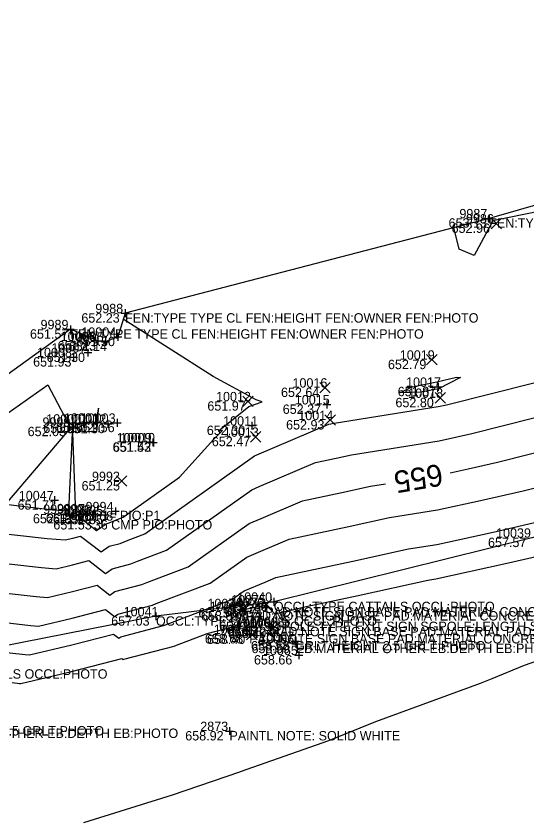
# Model space of a CAD drawing. Extents: x 2129350 to 2137777, y 657588 to 659885.
# Drawn here: x 2133267.9 to 2133333.3, y 658843.4 to 658946.5 of the extents above; entities that cross this region are included whole.
import ezdxf

# ---------------------------------------------------------------- set-up
doc = ezdxf.new("R2010")
doc.units = 0
for name, color, linetype in [('DT_X_Contour_Major', 7, 'Continuous'), ('DT_X_Contour_Minor', 7, 'Continuous'), ('DT_X_TIN_Hull', 7, 'Continuous'), ('SV_X_Occupation_Line', 7, 'Continuous'), ('SV_X_Random_Point', 7, 'Continuous'), ('SV_X_Shot_Marker', 7, 'Continuous'), ('SV_X_Text_Comment', 7, 'Continuous'), ('SV_X_Text_Description', 7, 'Continuous'), ('SV_X_Text_Elevation', 7, 'Continuous'), ('SV_X_Text_Name', 7, 'Continuous')]:
    doc.layers.add(name, color=color, linetype=linetype)

msp = doc.modelspace()

# ---------------------------------------------------------------- linework, layer by layer
at = {"layer": 'DT_X_Contour_Major'}
for points in [[(2133323.45, 658888.07), (2133325.75, 658888.58), (2133329.51, 658889.44), (2133341.82, 658892.54), (2133345.26, 658893.4), (2133356.19, 658894.75), (2133359.43, 658895.65), (2133362.61, 658896.6), (2133366.2, 658901.23), (2133368.6, 658901.98), (2133374.28, 658904.71), (2133380.45, 658906.22), (2133382.98, 658906.99), (2133385.48, 658907.7), (2133393.36, 658913.69), (2133396.54, 658914.52), (2133413.51, 658918.01), (2133416.17, 658918.65), (2133416.5, 658918.73)], [(2133220.18, 658864.34), (2133233.62, 658866.56), (2133246.33, 658868.66), (2133255.47, 658872), (2133255.75, 658872.05), (2133258.74, 658872.61), (2133261.68, 658873.25), (2133270.49, 658872.24), (2133271.93, 658872.14), (2133275.12, 658872.9), (2133278.29, 658873.71), (2133279.93, 658872.44), (2133280.57, 658872.89), (2133283.99, 658873.78), (2133284.64, 658874.05), (2133289.95, 658876.06), (2133297.75, 658881.6), (2133299.26, 658882.23), (2133304.54, 658884.48), (2133309.58, 658885.54), (2133313.25, 658886.35), (2133315.17, 658886.66)]]:
    msp.add_lwpolyline(points, dxfattribs=at)
at = {"layer": 'DT_X_Contour_Minor'}
for points in [[(2133334.98, 658921.52), (2133328.91, 658920.26), (2133326.52, 658915.87), (2133324.62, 658916.67), (2133323.9, 658919.42)], [(2133266.18, 658895.22), (2133271.97, 658899.32), (2133274.89, 658893.81), (2133266.57, 658884.04), (2133272.61, 658883.35), (2133274.69, 658883.2), (2133275.14, 658893.19), (2133275.52, 658882.82), (2133275.52, 658882.8), (2133278.23, 658880.7), (2133279.45, 658881.55), (2133279.84, 658881.66), (2133281.05, 658882.17), (2133281.63, 658882.38), (2133288.82, 658887.5), (2133293.21, 658892.37), (2133294.32, 658893.46), (2133293.78, 658893.37), (2133297.68, 658896.53), (2133299.4, 658897.13), (2133298.64, 658897.4), (2133293.15, 658900.38), (2133281.63, 658907.71)], [(2133257.84, 658881.25), (2133271.9, 658879.65), (2133274.2, 658879.48), (2133275.2, 658879.72), (2133276.18, 658879.97), (2133278.8, 658877.95), (2133279.82, 658878.67), (2133281.22, 658879.03), (2133282.25, 658879.46), (2133284.4, 658880.28), (2133298.4, 658890.22), (2133298.73, 658890.36), (2133307.91, 658894.27), (2133308.17, 658894.32), (2133308.36, 658894.37), (2133322.15, 658896.57), (2133322.56, 658896.66), (2133322.97, 658896.76), (2133339.72, 658900.98)], [(2133316.98, 658898.28), (2133318.65, 658899.04), (2133321.75, 658899.71), (2133324.26, 658900.29), (2133324.78, 658900.26), (2133321.95, 658898.79), (2133319.64, 658898.36), (2133316.98, 658898.28)], [(2133259.76, 658877.25), (2133271.19, 658875.95), (2133273.07, 658875.81), (2133275.16, 658876.31), (2133277.23, 658876.84), (2133279.37, 658875.19), (2133280.2, 658875.78), (2133282.61, 658876.41), (2133283.44, 658876.76), (2133287.18, 658878.17), (2133298.08, 658885.91), (2133299, 658886.3), (2133306.23, 658889.37), (2133308.88, 658889.93), (2133310.81, 658890.36), (2133322.05, 658892.16), (2133324.15, 658892.62), (2133326.24, 658893.1), (2133342.1, 658897.09)], [(2133278.48, 658896.34), (2133278.3, 658895.57), (2133278.2, 658895.19), (2133278.15, 658894.47), (2133278.24, 658894.02), (2133278.25, 658893.52), (2133278.4, 658894.47), (2133278.48, 658896.34)], [(2133263.6, 658869.25), (2133269.78, 658868.54), (2133270.8, 658868.47), (2133275.08, 658869.49), (2133279.34, 658870.58), (2133280.5, 658869.68), (2133280.95, 658870), (2133285.38, 658871.16), (2133285.83, 658871.35), (2133292.73, 658873.95), (2133297.43, 658877.29), (2133299.52, 658878.17), (2133302.85, 658879.58), (2133310.28, 658881.15), (2133315.69, 658882.35), (2133321.84, 658883.33), (2133327.34, 658884.53), (2133332.78, 658885.78), (2133341.53, 658887.98)], [(2133276.59, 658843.36), (2133287.91, 658846.91), (2133296.54, 658849.83), (2133296.62, 658849.86), (2133307.94, 658853.83), (2133313.95, 658856.28), (2133327.34, 658861.18), (2133328.83, 658861.78), (2133332.96, 658863.47), (2133342.65, 658866.84), (2133345.42, 658867.91), (2133356.52, 658872.18), (2133364.41, 658875.09), (2133370.89, 658877.56), (2133382.59, 658881.43), (2133386.06, 658882.59), (2133399.66, 658886.46)], [(2133265.52, 658865.24), (2133269.08, 658864.84), (2133269.66, 658864.8), (2133275.05, 658866.08), (2133280.39, 658867.44), (2133281.06, 658866.92), (2133281.33, 658867.11), (2133286.76, 658868.53), (2133287.03, 658868.65), (2133295.51, 658871.85), (2133297.1, 658872.98), (2133299.79, 658874.1), (2133301.16, 658874.69), (2133310.98, 658876.76), (2133318.13, 658878.34), (2133321.73, 658878.91), (2133328.93, 658880.49), (2133336.05, 658882.12)], [(2133267.44, 658861.24), (2133268.37, 658861.14), (2133268.53, 658861.12), (2133275.01, 658862.67), (2133281.44, 658864.31), (2133281.63, 658864.17), (2133281.7, 658864.22), (2133288.15, 658865.91), (2133288.22, 658865.94), (2133292.37, 658867.51), (2133296.16, 658868.5), (2133297.06, 658870.6), (2133298.13, 658870.81), (2133299.92, 658871.13), (2133301, 658870.02), (2133305.03, 658870.96), (2133311.69, 658872.37), (2133320.58, 658874.33), (2133321.63, 658874.5), (2133330.52, 658876.45), (2133339.32, 658878.46)]]:
    msp.add_lwpolyline(points, dxfattribs=at)
at = {"layer": 'DT_X_TIN_Hull'}
msp.add_lwpolyline([(2133421.78, 658946.45), (2133378.88, 658935.07), (2133328.44, 658920.6), (2133281.87, 658908.47), (2133280.93, 658905.46), (2133279.34, 658904.82), (2133278.37, 658904.92), (2133274.87, 658906.42), (2133238.82, 658880.42), (2133204.08, 658850.45), (2133155, 658844.59)], dxfattribs=at)
at = {"layer": 'SV_X_Occupation_Line'}
msp.add_lwpolyline([(2133417.41, 658936.38), (2133386.5, 658908.61), (2133359.48, 658886.48), (2133333.91, 658879.77), (2133300.89, 658871.58), (2133285.82, 658869.72), (2133251.35, 658862.95), (2133235.4, 658875.77), (2133233.02, 658876.47)], dxfattribs=at)
at = {"layer": 'SV_X_Random_Point'}
for p, q in [((2133328.68, 658919.27), (2133330.01, 658920.61)), ((2133328.68, 658920.61), (2133330.01, 658919.27)), ((2133320.44, 658901.86), (2133321.77, 658903.19)), ((2133320.44, 658903.19), (2133321.77, 658901.86)), ((2133306.78, 658898.29), (2133308.11, 658899.63)), ((2133306.78, 658899.63), (2133308.11, 658898.29)), ((2133321.51, 658896.98), (2133322.84, 658898.32)), ((2133321.51, 658898.32), (2133322.84, 658896.98)), ((2133296.91, 658896.54), (2133298.25, 658897.88)), ((2133296.91, 658897.88), (2133298.25, 658896.54)), ((2133307.43, 658894.14), (2133308.77, 658895.47)), ((2133307.43, 658895.47), (2133308.77, 658894.14)), ((2133297.92, 658892), (2133299.25, 658893.34)), ((2133297.92, 658893.34), (2133299.25, 658892)), ((2133280.78, 658886.34), (2133282.11, 658887.68)), ((2133280.78, 658887.68), (2133282.11, 658886.34)), ((2133296.27, 658870.09), (2133297.6, 658871.43)), ((2133296.27, 658871.43), (2133297.6, 658870.09)), ((2133299.31, 658870.56), (2133300.64, 658871.9)), ((2133299.31, 658871.9), (2133300.64, 658870.56)), ((2133300.09, 658867.48), (2133301.43, 658868.82)), ((2133300.09, 658868.82), (2133301.43, 658867.48)), ((2133297.41, 658866.72), (2133298.75, 658868.05)), ((2133297.41, 658868.05), (2133298.75, 658866.72))]:
    msp.add_line(p, q, dxfattribs=at)
at = {"layer": 'SV_X_Shot_Marker'}
for p, q in [((2133328.44, 658921.1), (2133328.44, 658920.1)), ((2133327.94, 658920.6), (2133328.94, 658920.6)), ((2133328.44, 658920.6), (2133328.44, 658920.6)), ((2133281.37, 658908.47), (2133282.37, 658908.47)), ((2133281.87, 658908.97), (2133281.87, 658907.97)), ((2133281.87, 658908.47), (2133281.87, 658908.47)), ((2133274.37, 658906.42), (2133275.37, 658906.42)), ((2133274.87, 658906.92), (2133274.87, 658905.92)), ((2133274.87, 658906.42), (2133274.87, 658906.42)), ((2133278.38, 658905.42), (2133278.38, 658904.42)), ((2133280.44, 658905.46), (2133281.44, 658905.46)), ((2133280.94, 658905.96), (2133280.94, 658904.96)), ((2133280.94, 658905.46), (2133280.94, 658905.46)), ((2133277.88, 658904.92), (2133278.88, 658904.92)), ((2133278.38, 658904.92), (2133278.38, 658904.92)), ((2133278.84, 658904.82), (2133279.84, 658904.82)), ((2133279.34, 658905.32), (2133279.34, 658904.32)), ((2133279.34, 658904.82), (2133279.34, 658904.82)), ((2133275.28, 658903.35), (2133275.28, 658902.35)), ((2133276.62, 658903.43), (2133277.62, 658903.43)), ((2133277.12, 658903.93), (2133277.12, 658902.93)), ((2133277.12, 658903.43), (2133277.12, 658903.43)), ((2133274.78, 658902.85), (2133275.78, 658902.85)), ((2133275.28, 658902.85), (2133275.28, 658902.85)), ((2133321.9, 658899.56), (2133321.9, 658898.56)), ((2133321.4, 658899.06), (2133322.4, 658899.06)), ((2133321.9, 658899.06), (2133321.9, 658899.06)), ((2133307.67, 658897.3), (2133307.67, 658896.3)), ((2133307.17, 658896.8), (2133308.17, 658896.8)), ((2133307.67, 658896.8), (2133307.67, 658896.8)), ((2133275.14, 658894.45), (2133275.14, 658893.45)), ((2133276.06, 658894.36), (2133277.06, 658894.36)), ((2133276.56, 658894.86), (2133276.56, 658893.86)), ((2133276.56, 658894.36), (2133276.56, 658894.36)), ((2133277.79, 658894.48), (2133278.79, 658894.48)), ((2133278.29, 658894.98), (2133278.29, 658893.98)), ((2133278.29, 658894.48), (2133278.29, 658894.48)), ((2133279.17, 658894.33), (2133280.17, 658894.33)), ((2133279.67, 658894.83), (2133279.67, 658893.83)), ((2133279.67, 658894.33), (2133279.67, 658894.33)), ((2133280.37, 658894.46), (2133281.37, 658894.46)), ((2133280.87, 658894.96), (2133280.87, 658893.96)), ((2133280.87, 658894.46), (2133280.87, 658894.46)), ((2133297.57, 658894.1), (2133298.57, 658894.1)), ((2133298.07, 658894.6), (2133298.07, 658893.6)), ((2133298.07, 658894.1), (2133298.07, 658894.1)), ((2133274.64, 658893.95), (2133275.64, 658893.95)), ((2133275.14, 658893.95), (2133275.14, 658893.95)), ((2133284.93, 658891.96), (2133285.93, 658891.96)), ((2133285.43, 658892.46), (2133285.43, 658891.46)), ((2133285.43, 658891.96), (2133285.43, 658891.96)), ((2133285.48, 658892.45), (2133285.48, 658891.45)), ((2133284.98, 658891.95), (2133285.98, 658891.95)), ((2133285.48, 658891.95), (2133285.48, 658891.95)), ((2133272.84, 658885.06), (2133272.84, 658884.06)), ((2133272.34, 658884.56), (2133273.34, 658884.56)), ((2133272.84, 658884.56), (2133272.84, 658884.56)), ((2133274.73, 658882.81), (2133275.73, 658882.81)), ((2133275.23, 658883.31), (2133275.23, 658882.31)), ((2133275.23, 658882.81), (2133275.23, 658882.81)), ((2133276.48, 658882.89), (2133277.48, 658882.89)), ((2133276.98, 658883.39), (2133276.98, 658882.39)), ((2133276.98, 658882.89), (2133276.98, 658882.89)), ((2133277.31, 658882.78), (2133278.31, 658882.78)), ((2133277.81, 658883.28), (2133277.81, 658882.28)), ((2133277.81, 658882.78), (2133277.81, 658882.78)), ((2133278.8, 658882.68), (2133279.8, 658882.68)), ((2133279.3, 658883.18), (2133279.3, 658882.18)), ((2133279.3, 658882.68), (2133279.3, 658882.68)), ((2133280.12, 658883.15), (2133281.12, 658883.15)), ((2133280.62, 658883.65), (2133280.62, 658882.65)), ((2133280.62, 658883.15), (2133280.62, 658883.15)), ((2133299.8, 658871.39), (2133299.8, 658870.39)), ((2133300.39, 658871.58), (2133301.39, 658871.58)), ((2133300.89, 658872.08), (2133300.89, 658871.08)), ((2133300.89, 658871.58), (2133300.89, 658871.58)), ((2133296.73, 658870.38), (2133297.73, 658870.38)), ((2133297.23, 658870.88), (2133297.23, 658869.88)), ((2133297.23, 658870.38), (2133297.23, 658870.38)), ((2133299.3, 658870.89), (2133300.3, 658870.89)), ((2133299.8, 658870.89), (2133299.8, 658870.89)), ((2133285.32, 658869.72), (2133286.32, 658869.72)), ((2133285.82, 658870.22), (2133285.82, 658869.22)), ((2133285.82, 658869.72), (2133285.82, 658869.72)), ((2133300.11, 658868.37), (2133301.11, 658868.37)), ((2133300.61, 658868.87), (2133300.61, 658867.87)), ((2133300.61, 658868.37), (2133300.61, 658868.37)), ((2133301.88, 658868.39), (2133302.88, 658868.39)), ((2133302.38, 658868.89), (2133302.38, 658867.89)), ((2133302.38, 658868.39), (2133302.38, 658868.39)), ((2133297.24, 658867.45), (2133298.24, 658867.45)), ((2133297.74, 658867.95), (2133297.74, 658866.95)), ((2133297.74, 658867.45), (2133297.74, 658867.45)), ((2133303.12, 658866.56), (2133304.12, 658866.56)), ((2133303.19, 658866.21), (2133304.19, 658866.21)), ((2133303.62, 658867.06), (2133303.62, 658866.06)), ((2133303.62, 658866.56), (2133303.62, 658866.56)), ((2133303.69, 658866.71), (2133303.69, 658865.71)), ((2133303.69, 658866.21), (2133303.69, 658866.21)), ((2133304.09, 658865.26), (2133304.09, 658864.26)), ((2133303.59, 658864.76), (2133304.59, 658864.76)), ((2133304.09, 658864.76), (2133304.09, 658864.76)), ((2133294.71, 658855.05), (2133295.71, 658855.05)), ((2133295.21, 658855.55), (2133295.21, 658854.55)), ((2133295.21, 658855.05), (2133295.21, 658855.05))]:
    msp.add_line(p, q, dxfattribs=at)

# ---------------------------------------------------------------- texts
at = {"layer": 'DT_X_Contour_Major'}
msp.add_text('655', height=2.8, rotation=189.6911, dxfattribs=at).set_placement((2133322.24, 658889.24))
at = {"layer": 'SV_X_Text_Comment'}
for s, p in [('FEN:TYPE TYPE CL FEN:HEIGHT FEN:OWNER FEN:PHOTO', (2133328.44, 658919.41)), ('FEN:TYPE TYPE CL FEN:HEIGHT FEN:OWNER FEN:PHOTO', (2133281.87, 658907.27)), ('FEN:TYPE TYPE CL FEN:HEIGHT FEN:OWNER FEN:PHOTO', (2133274.87, 658905.22)), ('36 CMP PIO:PHOTO', (2133277.86, 658880.82)), ('OCCL:TYPE CATTAILS OCCL:PHOTO', (2133300.89, 658870.38)), ('PAD:NOTE SIGN BASE PAD:MATERIAL CONCRETE PAD:PHOTO', (2133297.23, 658869.18)), ('PAD:NOTE SIGN BASE PAD:MATERIAL CONCRETE PAD:PHOTO', (2133299.8, 658869.69)), ('OCCL:TYPE CATTAILS OCCL:PHOTO', (2133285.82, 658868.52)), ('SGPOLE:TYPE EXIT SIGN SGPOLE:LENGTH SGPOLE:PHOTO', (2133299.57, 658867.84)), ('PAD:NOTE SIGN BASE PAD:MATERIAL PAD:PHOTO', (2133300.61, 658867.17)), ('PAD:NOTE SIGN BASE PAD:MATERIAL CONCRETE PAD:PHOTO', (2133297.74, 658866.25)), ('GRLT:HEIGHT 2.5 GRLT:PHOTO', (2133303.62, 658865.36)), ('EB:MATERIAL OTHER EB:DEPTH EB:PHOTO', (2133303.69, 658865.01)), ('OCCL:TYPE CATTAILS OCCL:PHOTO', (2133251.35, 658861.75)), ('EB:MATERIAL OTHER EB:DEPTH EB:PHOTO', (2133254.78, 658854.17)), ('GRLT:HEIGHT 2.5 GRLT:PHOTO', (2133254.84, 658854.48)), ('PAINTL NOTE: SOLID WHITE', (2133295.21, 658853.85))]:
    msp.add_text(s, height=1.2, dxfattribs=at).set_placement(p)
at = {"layer": 'SV_X_Text_Description'}
msp.add_text('P1= PIO:P1', height=1.2, dxfattribs=at).set_placement((2133277.86, 658882.02))
at = {"layer": 'SV_X_Text_Elevation'}
for s, p in [('653.13', (2133323.25, 658919.41)), ('652.96', (2133323.63, 658918.74)), ('652.23', (2133276.27, 658907.27)), ('651.57', (2133269.7, 658905.22)), ('651.50', (2133275.66, 658904.26)), ('651.23', (2133273.23, 658903.72)), ('651.14', (2133274.65, 658903.62)), ('651.30', (2133271.83, 658902.23)), ('651.93', (2133270.1, 658901.65)), ('652.79', (2133315.49, 658901.32)), ('652.64', (2133301.81, 658897.76)), ('651.87', (2133316.74, 658897.86)), ('651.97', (2133292.39, 658896.01)), ('652.80', (2133316.45, 658896.45)), ('652.37', (2133302.03, 658895.6)), ('651.28', (2133271.4, 658893.16)), ('651.02', (2133273.02, 658893.28)), ('651.30', (2133274.38, 658893.13)), ('651.56', (2133275.62, 658893.26)), ('652.30', (2133292.32, 658892.9)), ('652.93', (2133302.46, 658893.6)), ('652.03', (2133269.4, 658892.75)), ('651.53', (2133280.26, 658890.76)), ('651.42', (2133280.31, 658890.75)), ('652.47', (2133292.96, 658891.47)), ('651.25', (2133276.3, 658885.81)), ('651.71', (2133268.12, 658883.36)), ('652.13', (2133270.08, 658881.61)), ('651.56', (2133271.74, 658881.69)), ('651.29', (2133272.65, 658881.58)), ('651.65', (2133274.11, 658881.49)), ('651.68', (2133275.43, 658881.95)), ('651.53', (2133272.69, 658880.82)), ('657.57', (2133328.29, 658878.57)), ('657.36', (2133295.17, 658870.38)), ('657.56', (2133291.24, 658869.56)), ('658.69', (2133291.57, 658869.18)), ('657.75', (2133294.37, 658870.03)), ('658.71', (2133294.61, 658869.69)), ('657.03', (2133280.09, 658868.52)), ('658.69', (2133293.9, 658867.84)), ('658.72', (2133295, 658867.17)), ('658.44', (2133296.74, 658867.19)), ('658.68', (2133292.07, 658866.25)), ('658.40', (2133292.33, 658866.18)), ('658.40', (2133295.01, 658866.95)), ('658.58', (2133297.97, 658865.36)), ('658.59', (2133298.04, 658865.01)), ('658.66', (2133298.35, 658863.56)), ('658.92', (2133289.56, 658853.85))]:
    msp.add_text(s, height=1.2, dxfattribs=at).set_placement(p)
at = {"layer": 'SV_X_Text_Name'}
for s, p in [('9987', (2133324.63, 658920.6)), ('9986', (2133325.46, 658919.94)), ('9988', (2133278.05, 658908.47)), ('9989', (2133271.05, 658906.42)), ('10004', (2133276.27, 658905.46)), ('10006', (2133273.62, 658904.92)), ('10005', (2133274.66, 658904.82)), ('10007', (2133272.44, 658903.43)), ('10008', (2133270.6, 658902.85)), ('10019', (2133317.01, 658902.53)), ('10017', (2133317.81, 658899.06)), ('10016', (2133303.28, 658898.96)), ('10012', (2133293.5, 658897.21)), ('10018', (2133318.08, 658897.65)), ('10015', (2133303.58, 658896.8)), ('9999', (2133271.3, 658893.95)), ('10000', (2133271.78, 658894.36)), ('10001', (2133274.05, 658894.48)), ('10002', (2133275, 658894.33)), ('10003', (2133276.19, 658894.46)), ('10011', (2133294.41, 658894.1)), ('10014', (2133304.02, 658894.8)), ('10009', (2133280.79, 658891.95)), ('10010', (2133281.23, 658891.96)), ('10013', (2133294.5, 658892.67)), ('9992', (2133277.63, 658887.01)), ('10047', (2133268.27, 658884.56)), ('9998', (2133271.39, 658882.81)), ('9997', (2133273.15, 658882.89)), ('9996', (2133273.91, 658882.78)), ('9995', (2133275.47, 658882.68)), ('9994', (2133276.81, 658883.15)), ('9993', (2133274.03, 658882.02)), ('10039', (2133329.32, 658879.77)), ('10075', (2133295.43, 658871.23)), ('10040', (2133296.21, 658871.58)), ('10074', (2133292.4, 658870.76)), ('10073', (2133292.69, 658870.38)), ('10076', (2133295.18, 658870.89)), ('10041', (2133281.68, 658869.72)), ('10077', (2133295.02, 658869.04)), ('10069', (2133296.02, 658868.37)), ('10070', (2133296.11, 658868.15)), ('10068', (2133297.79, 658868.39)), ('10072', (2133293.21, 658867.45)), ('10071', (2133293.97, 658867.38)), ('10066', (2133299.03, 658866.21)), ('10067', (2133299.04, 658866.56)), ('10065', (2133299.5, 658864.76)), ('2873', (2133291.48, 658855.05))]:
    msp.add_text(s, height=1.2, dxfattribs=at).set_placement(p)

doc.saveas('drawing.dxf')
